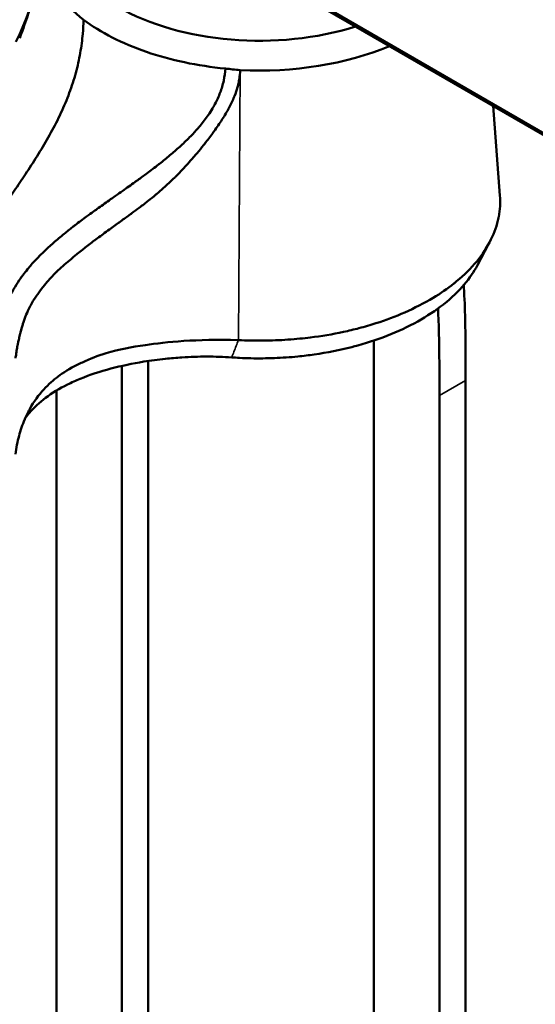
# Model space of a CAD drawing. Header units: millimetres. Extents: x 0 to 4686, y -120 to 1682.
# Tile 546 of 558: x 1953 to 1980, y 934 to 987. Entities that reach past the tile are written whole.
import ezdxf

# ---------------------------------------------------------------- set-up
doc = ezdxf.new("R2010")
doc.units = ezdxf.units.MM
doc.header["$LTSCALE"] = 2
doc.layers.add('Sichtbar (ISO)', color=7, linetype='Continuous', lineweight=50)
doc.layers.add('Sichtbar schmal (ISO)', color=7, linetype='Continuous', lineweight=35)

msp = doc.modelspace()

# ---------------------------------------------------------------- linework, layer by layer
at = {"layer": 'Sichtbar (ISO)'}
for p, q in [((1930.1216, 1010.089), (2017.2339, 959.7947)), ((2018.7807, 958.7934), (1959.8414, 992.8221)), ((1978.0973, 982.282), (1978.4667, 977.459)), ((1958.0469, 976.1027), (1958.0469, 976.1026)), ((1977.8518, 974.8254), (1977.2475, 973.6907)), ((1954.5171, 973.3164), (1954.5171, 973.2951)), ((1958.0527, 968.2593), (1958.0527, 923.6001)), ((1959.4669, 968.5253), (1959.4669, 924.4166)), ((1971.6645, 968.7008), (1971.6645, 913.3016)), ((1976.6142, 967.476), (1976.6142, 912.0768)), ((1954.5171, 966.9269), (1954.5171, 933.1464)), ((1975.2, 911.2603), (1975.2, 966.6595))]:
    msp.add_line(p, q, dxfattribs=at)
for centre, major_axis, start_param, end_param in [((1965.477, 992.0246), (-10.7803, 0), 5.7788665, 8.3565769), ((1965.477, 991.082), (-11.9348, 0), 1.4834921, 2.2002363), ((1965.477, 978.0607), (8, 0), 3.5592448, 3.559274)]:
    msp.add_ellipse(centre, major_axis=major_axis, ratio=0.5773503, start_param=start_param, end_param=end_param, dxfattribs=at)
for points, knots in [([(1953.889, 992.6996), (1953.7887, 992.4544), (1953.712, 992.206), (1953.6062, 991.7048), (1953.5771, 991.4516), (1953.5619, 990.6892), (1953.649, 990.1836), (1954.0132, 989.1905), (1954.2871, 988.7091), (1955.0133, 987.7842), (1955.462, 987.3427), (1955.9862, 986.9345)], [-1.0546655, -1.0546655, -1.0546655, -1.0546655, -0.9230386, -0.9230386, -0.7910244, -0.7910244, -0.5258983, -0.5258983, -0.262161, -0.262161, -0.000012, -0.000012, -0.000012, -0.000012]), ([(1952.3322, 985.7339), (1952.6287, 986.3267), (1952.8688, 986.9115), (1953.0883, 987.5689), (1953.1283, 987.6963), (1953.1653, 987.8211)], [0, 0, 0, 0, 0.2135499, 0.2135499, 0.26617346, 0.26617346, 0.26617346, 0.26617346]), ([(1952.5373, 985.94), (1952.6697, 986.2863), (1952.8025, 986.6551), (1952.933, 987.0557), (1952.9457, 987.0946), (1952.9583, 987.1339), (1952.971, 987.1734), (1953.0067, 987.2853), (1953.0422, 987.3997), (1953.077, 987.5157)], [0.00000008, 0.00000008, 0.00000008, 0.00000008, 0.18228716, 0.18228716, 0.18228716, 0.2, 0.2, 0.2, 0.25011952, 0.25011952, 0.25011952, 0.25011952]), ([(1949.4091, 971.9777), (1949.443, 972.1935), (1949.5336, 972.6306), (1949.7383, 973.3006), (1950.0141, 973.9922), (1950.3611, 974.7079), (1950.7767, 975.451), (1951.2605, 976.2322), (1951.8015, 977.0512), (1952.3892, 977.9162), (1953.009, 978.8358), (1953.635, 979.8098), (1954.2375, 980.837), (1954.7793, 981.8987), (1955.2358, 982.9858), (1955.5853, 984.0712), (1955.8256, 985.142), (1955.9473, 986.0955), (1955.9809, 986.6847), (1955.9862, 986.9345)], [0, 0, 0, 0, 0.05971163, 0.11942328, 0.17913494, 0.23884659, 0.29855824, 0.35826989, 0.41798154, 0.47769319, 0.53740484, 0.5971165, 0.65682815, 0.7165398, 0.77625145, 0.8359631, 0.89567475, 0.9553864, 0.99999587, 0.99999587, 0.99999587, 0.99999587]), ([(1955.9862, 986.9345), (1956.9146, 986.2427), (1958.067, 985.6535), (1960.6891, 984.7511), (1962.1377, 984.4447), (1963.6437, 984.3002)], [-0.91533568, -0.91533568, -0.91533568, -0.91533568, -0.45754236, -0.45754236, -0.00000214, -0.00000214, -0.00000214, -0.00000214]), ([(1960.9328, 978.4489), (1960.9799, 978.4955), (1961.0273, 978.5428), (1961.0749, 978.5909), (1961.186, 978.7032), (1961.2982, 978.8196), (1961.4112, 978.9403), (1961.4773, 979.0108), (1961.5437, 979.0828), (1961.6105, 979.1566), (1961.7148, 979.2717), (1961.8203, 979.391), (1961.9279, 979.5159), (1961.9894, 979.5874), (1962.0517, 979.6607), (1962.1144, 979.7357), (1962.2315, 979.8756), (1962.3502, 980.0213), (1962.4694, 980.1718), (1962.5095, 980.2224), (1962.5496, 980.2735), (1962.5896, 980.325), (1962.7324, 980.5086), (1962.874, 980.6965), (1963.0072, 980.8798), (1963.0178, 980.8945), (1963.0284, 980.9092), (1963.039, 980.9238), (1963.1904, 981.1333), (1963.3307, 981.3368), (1963.4579, 981.5339), (1963.4638, 981.5429), (1963.4696, 981.5519), (1963.4753, 981.5609), (1963.6092, 981.7695), (1963.7282, 981.9709), (1963.8316, 982.1636), (1963.8368, 982.1733), (1963.842, 982.1831), (1963.8472, 982.1928), (1963.9542, 982.3943), (1964.0438, 982.5861), (1964.1183, 982.769), (1964.1248, 982.785), (1964.1311, 982.8009), (1964.1374, 982.8167), (1964.2029, 982.9823), (1964.256, 983.1405), (1964.298, 983.292), (1964.3175, 983.362), (1964.3346, 983.4307), (1964.3496, 983.4981), (1964.3701, 983.5905), (1964.3867, 983.6806), (1964.3999, 983.7691), (1964.4217, 983.915), (1964.4343, 984.0564), (1964.4361, 984.1911)], [0.70721862, 0.70721862, 0.70721862, 0.70721862, 0.71564196, 0.71564196, 0.71564196, 0.73529412, 0.73529412, 0.73529412, 0.7467869, 0.7467869, 0.7467869, 0.76470588, 0.76470588, 0.76470588, 0.77496563, 0.77496563, 0.77496563, 0.79411765, 0.79411765, 0.79411765, 0.80055953, 0.80055953, 0.80055953, 0.82352941, 0.82352941, 0.82352941, 0.8253687, 0.8253687, 0.8253687, 0.85173466, 0.85173466, 0.85173466, 0.85294118, 0.85294118, 0.85294118, 0.88093216, 0.88093216, 0.88093216, 0.88235294, 0.88235294, 0.88235294, 0.91176471, 0.91176471, 0.91176471, 0.9143319, 0.9143319, 0.9143319, 0.94117647, 0.94117647, 0.94117647, 0.95358564, 0.95358564, 0.95358564, 0.97058824, 0.97058824, 0.97058824, 0.99862658, 0.99862658, 0.99862658, 0.99862658]), ([(1963.6437, 984.3002), (1963.631, 984.0813), (1963.6001, 983.8628), (1963.553, 983.6468), (1963.5293, 983.5378), (1963.5014, 983.4294), (1963.4695, 983.3218), (1963.4381, 983.216), (1963.4029, 983.111), (1963.3639, 983.0067), (1963.2852, 982.7961), (1963.1911, 982.5884), (1963.0825, 982.3845), (1963.0411, 982.3068), (1962.9976, 982.2296), (1962.9521, 982.153), (1962.8782, 982.0286), (1962.7991, 981.9058), (1962.7154, 981.7846), (1962.5802, 981.5888), (1962.4332, 981.3974), (1962.2766, 981.2103)], [0, 0, 0, 0, 0.03691546, 0.03691546, 0.03691546, 0.05554212, 0.05554212, 0.05554212, 0.07383093, 0.07383093, 0.07383093, 0.1107464, 0.1107464, 0.1107464, 0.1248122, 0.1248122, 0.1248122, 0.14766187, 0.14766187, 0.14766187, 0.18457734, 0.18457734, 0.18457734, 0.18457734]), ([(1964.4363, 984.2109), (1964.3026, 984.2289), (1964.1689, 984.2414), (1963.9047, 984.2689), (1963.7739, 984.2839), (1963.6437, 984.3002)], [0.000380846, 0.000380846, 0.000380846, 0.000380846, 0.040788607, 0.040788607, 0.080519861, 0.080519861, 0.080519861, 0.080519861]), ([(1962.2766, 981.2103), (1962.2384, 981.1647), (1962.1996, 981.1193), (1962.1603, 981.0741), (1962.0384, 980.9342), (1961.9112, 980.7966), (1961.7795, 980.6611), (1961.6052, 980.4818), (1961.4228, 980.306), (1961.2337, 980.1327), (1961.2156, 980.1161), (1961.1974, 980.0995), (1961.1791, 980.083), (1961.007, 979.9267), (1960.8296, 979.7725), (1960.6487, 979.6208), (1960.4631, 979.4651), (1960.2738, 979.312), (1960.0814, 979.1609), (1960.0665, 979.1492), (1960.0515, 979.1375), (1960.0366, 979.1258), (1959.8288, 978.9632), (1959.6175, 978.803), (1959.4041, 978.6445), (1959.2414, 978.5237), (1959.0774, 978.4039), (1958.9124, 978.2848), (1958.8611, 978.2477), (1958.8096, 978.2107), (1958.7581, 978.1737), (1958.541, 978.018), (1958.3225, 977.8632), (1958.1035, 977.7088), (1957.9735, 977.6171), (1957.8434, 977.5256), (1957.7134, 977.4341), (1957.6242, 977.3714), (1957.5352, 977.3088), (1957.4463, 977.2461), (1957.2277, 977.092), (1957.0101, 976.938), (1956.7943, 976.7836), (1956.7049, 976.7196), (1956.6158, 976.6556), (1956.5271, 976.5914), (1956.4016, 976.5008), (1956.277, 976.41), (1956.1536, 976.3192), (1955.9429, 976.1641), (1955.7358, 976.009), (1955.5326, 975.8531), (1955.4856, 975.817), (1955.4388, 975.7809), (1955.3922, 975.7447), (1955.2376, 975.6246), (1955.0856, 975.5041), (1954.9371, 975.3832), (1954.7438, 975.2259), (1954.5565, 975.068), (1954.3759, 974.9095), (1954.3681, 974.9026), (1954.3602, 974.8957), (1954.3524, 974.8888), (1954.1803, 974.7372), (1954.0143, 974.5851), (1953.8555, 974.4328), (1953.7137, 974.2968), (1953.5776, 974.1607), (1953.4479, 974.0245), (1953.4258, 974.0013), (1953.4038, 973.978), (1953.3821, 973.9547), (1953.2328, 973.7953), (1953.0926, 973.6358), (1952.9617, 973.4766), (1952.8748, 973.3708), (1952.792, 973.2652), (1952.7134, 973.1598), (1952.6736, 973.1066), (1952.635, 973.0535), (1952.5974, 973.0004), (1952.4854, 972.8422), (1952.3827, 972.6847), (1952.2896, 972.5281), (1952.2455, 972.4542), (1952.2036, 972.3804), (1952.1638, 972.3068), (1952.1194, 972.2247), (1952.0776, 972.1429), (1952.0383, 972.0614), (1951.9639, 971.9069), (1951.8987, 971.7535), (1951.842, 971.6016), (1951.8261, 971.559), (1951.8108, 971.5165), (1951.7963, 971.4742), (1951.7589, 971.3653), (1951.7258, 971.2571), (1951.6972, 971.1495), (1951.6574, 970.9999), (1951.626, 970.8512), (1951.6003, 970.7055), (1951.5981, 970.6926), (1951.5958, 970.6797), (1951.5936, 970.6667)], [0.18457734, 0.18457734, 0.18457734, 0.18457734, 0.19358188, 0.19358188, 0.19358188, 0.22149282, 0.22149282, 0.22149282, 0.25840829, 0.25840829, 0.25840829, 0.26194468, 0.26194468, 0.26194468, 0.29532376, 0.29532376, 0.29532376, 0.32957842, 0.32957842, 0.32957842, 0.33223923, 0.33223923, 0.33223923, 0.3691547, 0.3691547, 0.3691547, 0.39730336, 0.39730336, 0.39730336, 0.40607017, 0.40607017, 0.40607017, 0.44298564, 0.44298564, 0.44298564, 0.46488897, 0.46488897, 0.46488897, 0.47990111, 0.47990111, 0.47990111, 0.51681658, 0.51681658, 0.51681658, 0.53210565, 0.53210565, 0.53210565, 0.55373205, 0.55373205, 0.55373205, 0.59064753, 0.59064753, 0.59064753, 0.59918967, 0.59918967, 0.59918967, 0.627563, 0.627563, 0.627563, 0.66447847, 0.66447847, 0.66447847, 0.66608378, 0.66608378, 0.66608378, 0.70139394, 0.70139394, 0.70139394, 0.7329255, 0.7329255, 0.7329255, 0.73830941, 0.73830941, 0.73830941, 0.77522488, 0.77522488, 0.77522488, 0.79975416, 0.79975416, 0.79975416, 0.81214035, 0.81214035, 0.81214035, 0.84905582, 0.84905582, 0.84905582, 0.86650023, 0.86650023, 0.86650023, 0.88597129, 0.88597129, 0.88597129, 0.92288676, 0.92288676, 0.92288676, 0.93322946, 0.93322946, 0.93322946, 0.95980224, 0.95980224, 0.95980224, 0.99671771, 0.99671771, 0.99671771, 0.99999841, 0.99999841, 0.99999841, 0.99999841]), ([(1955.6494, 974.3039), (1955.7382, 974.3754), (1955.8287, 974.4474), (1955.9208, 974.5199), (1955.9511, 974.5437), (1955.9816, 974.5676), (1956.0122, 974.5915), (1956.1915, 974.7316), (1956.3762, 974.8734), (1956.5649, 975.0159), (1956.5741, 975.0228), (1956.5833, 975.0298), (1956.5925, 975.0367), (1956.7908, 975.1863), (1956.9934, 975.3367), (1957.2001, 975.4885), (1957.2101, 975.4959), (1957.2202, 975.5033), (1957.2303, 975.5107), (1957.4273, 975.6551), (1957.6277, 975.8005), (1957.8259, 975.9435), (1957.8542, 975.9639), (1957.8823, 975.9842), (1957.9104, 976.0044), (1958.09, 976.1338), (1958.2668, 976.2605), (1958.4349, 976.3819), (1958.4868, 976.4195), (1958.5379, 976.4564), (1958.5882, 976.493), (1958.7262, 976.5932), (1958.8582, 976.6901), (1958.9853, 976.7847), (1959.0777, 976.8536), (1959.1675, 976.9213), (1959.2554, 976.9886), (1959.3323, 977.0475), (1959.4078, 977.1061), (1959.4825, 977.165), (1959.6228, 977.2756), (1959.7601, 977.3872), (1959.897, 977.5023), (1959.9163, 977.5185), (1959.9355, 977.5348), (1959.9547, 977.5511), (1960.1108, 977.6837), (1960.2667, 977.8213), (1960.4255, 977.9666), (1960.4521, 977.9909), (1960.4788, 978.0155), (1960.5055, 978.0403), (1960.6385, 978.1634), (1960.7735, 978.2919), (1960.9103, 978.4267), (1960.9178, 978.4341), (1960.9253, 978.4415), (1960.9328, 978.4489)], [0.42182284, 0.42182284, 0.42182284, 0.42182284, 0.43638536, 0.43638536, 0.43638536, 0.44117647, 0.44117647, 0.44117647, 0.46922408, 0.46922408, 0.46922408, 0.47058824, 0.47058824, 0.47058824, 0.5, 0.5, 0.5, 0.50143519, 0.50143519, 0.50143519, 0.52941176, 0.52941176, 0.52941176, 0.53339316, 0.53339316, 0.53339316, 0.55882353, 0.55882353, 0.55882353, 0.56668175, 0.56668175, 0.56668175, 0.58823529, 0.58823529, 0.58823529, 0.60392183, 0.60392183, 0.60392183, 0.61764706, 0.61764706, 0.61764706, 0.64343379, 0.64343379, 0.64343379, 0.64705882, 0.64705882, 0.64705882, 0.67647059, 0.67647059, 0.67647059, 0.68139758, 0.68139758, 0.68139758, 0.70588235, 0.70588235, 0.70588235, 0.70721862, 0.70721862, 0.70721862, 0.70721862]), ([(1976.1279, 972.8225), (1976.5386, 973.1617), (1976.9016, 973.522), (1977.2118, 973.8983), (1977.522, 974.2747), (1977.7796, 974.667), (1977.9797, 975.0705), (1978.1707, 975.4558), (1978.309, 975.8516), (1978.3902, 976.2492), (1978.3941, 976.2681), (1978.3978, 976.287), (1978.4014, 976.3059), (1978.4745, 976.6893), (1978.4955, 977.0734), (1978.4653, 977.459)], [0, 0, 0, 0, 0.05555556, 0.05555556, 0.05555556, 0.11111111, 0.11111111, 0.11111111, 0.16414638, 0.16414638, 0.16414638, 0.16666667, 0.16666667, 0.16666667, 0.21776591, 0.21776591, 0.21776591, 0.21776591]), ([(1952.3111, 968.6693), (1952.3237, 968.742), (1952.3364, 968.8181), (1952.3484, 968.8992), (1952.3534, 968.9328), (1952.3583, 968.9673), (1952.3633, 969.0023), (1952.3703, 969.0519), (1952.3777, 969.1028), (1952.3861, 969.1542), (1952.4004, 969.242), (1952.4176, 969.3314), (1952.4367, 969.4271), (1952.442, 969.4533), (1952.4474, 969.4799), (1952.4529, 969.5071), (1952.4676, 969.5791), (1952.4834, 969.6545), (1952.5011, 969.7339), (1952.5206, 969.8217), (1952.5423, 969.9142), (1952.5669, 970.0123), (1952.573, 970.0363), (1952.5792, 970.0607), (1952.5856, 970.0854), (1952.6182, 970.2108), (1952.6556, 970.3451), (1952.7004, 970.4878), (1952.704, 970.4991), (1952.7075, 970.5104), (1952.7112, 970.5217), (1952.7536, 970.6544), (1952.8023, 970.7942), (1952.8607, 970.942), (1952.8721, 970.9708), (1952.8838, 970.9999), (1952.8959, 971.0293), (1952.9513, 971.1635), (1953.0145, 971.3033), (1953.0868, 971.444), (1953.102, 971.4736), (1953.1176, 971.5032), (1953.1336, 971.5329), (1953.2103, 971.6751), (1953.2964, 971.8174), (1953.3877, 971.9567), (1953.4037, 971.9812), (1953.4199, 972.0056), (1953.4362, 972.0298), (1953.5321, 972.1725), (1953.6326, 972.3115), (1953.7351, 972.4442), (1953.7569, 972.4723), (1953.7788, 972.5002), (1953.8007, 972.5278), (1953.8999, 972.6524), (1954.0011, 972.7718), (1954.1062, 972.8888), (1954.1482, 972.9356), (1954.1908, 972.982), (1954.2341, 973.0281), (1954.3232, 973.123), (1954.4154, 973.2168), (1954.5114, 973.3108), (1954.5853, 973.3832), (1954.6616, 973.4556), (1954.7402, 973.5281), (1954.8133, 973.5956), (1954.8885, 973.6632), (1954.9655, 973.7309), (1955.0765, 973.8284), (1955.1913, 973.9264), (1955.3094, 974.0251), (1955.3615, 974.0686), (1955.4143, 974.1123), (1955.4677, 974.1562), (1955.5275, 974.2052), (1955.588, 974.2544), (1955.6494, 974.3039)], [0, 0, 0, 0, 0.02941176, 0.02941176, 0.02941176, 0.04159006, 0.04159006, 0.04159006, 0.05882353, 0.05882353, 0.05882353, 0.08823529, 0.08823529, 0.08823529, 0.09629002, 0.09629002, 0.09629002, 0.11764706, 0.11764706, 0.11764706, 0.1412726, 0.1412726, 0.1412726, 0.14705882, 0.14705882, 0.14705882, 0.17647059, 0.17647059, 0.17647059, 0.17878707, 0.17878707, 0.17878707, 0.20588235, 0.20588235, 0.20588235, 0.21115837, 0.21115837, 0.21115837, 0.23529412, 0.23529412, 0.23529412, 0.24037225, 0.24037225, 0.24037225, 0.26470588, 0.26470588, 0.26470588, 0.26898276, 0.26898276, 0.26898276, 0.29411765, 0.29411765, 0.29411765, 0.29945139, 0.29945139, 0.29945139, 0.32352941, 0.32352941, 0.32352941, 0.33314992, 0.33314992, 0.33314992, 0.35294118, 0.35294118, 0.35294118, 0.36817685, 0.36817685, 0.36817685, 0.38235294, 0.38235294, 0.38235294, 0.40276211, 0.40276211, 0.40276211, 0.41176471, 0.41176471, 0.41176471, 0.42182284, 0.42182284, 0.42182284, 0.42182284]), ([(1963.9856, 968.7193), (1964.1254, 968.7102), (1964.2657, 968.7011), (1964.4039, 968.6938), (1964.6121, 968.6827), (1964.8154, 968.6755), (1965.0191, 968.6713), (1965.4453, 968.6624), (1965.8732, 968.6664), (1966.2868, 968.6823), (1966.7175, 968.6988), (1967.1398, 968.7277), (1967.5545, 968.7685), (1967.8548, 968.798), (1968.1511, 968.8337), (1968.444, 968.8756), (1969.1414, 968.9753), (1969.8186, 969.1096), (1970.4735, 969.2778), (1970.5052, 969.2859), (1970.5369, 969.2941), (1970.5685, 969.3025), (1971.1896, 969.4657), (1971.7897, 969.6601), (1972.3563, 969.881), (1972.9517, 970.1132), (1973.5103, 970.3741), (1974.0258, 970.6606), (1974.535, 970.9435), (1975.0022, 971.2514), (1975.4199, 971.5812), (1975.4251, 971.5853), (1975.4303, 971.5895), (1975.4356, 971.5936), (1975.8572, 971.9281), (1976.2278, 972.2853), (1976.5411, 972.6568), (1976.8236, 972.9917), (1977.0598, 973.3382), (1977.2475, 973.6907)], [0.00000194, 0.00000194, 0.00000194, 0.00000194, 0.00736526, 0.00736526, 0.00736526, 0.01845569, 0.01845569, 0.01845569, 0.04166667, 0.04166667, 0.04166667, 0.06583353, 0.06583353, 0.06583353, 0.08333333, 0.08333333, 0.08333333, 0.125, 0.125, 0.125, 0.12701757, 0.12701757, 0.12701757, 0.16666667, 0.16666667, 0.16666667, 0.20833333, 0.20833333, 0.20833333, 0.24948381, 0.24948381, 0.24948381, 0.25, 0.25, 0.25, 0.29166667, 0.29166667, 0.29166667, 0.32924318, 0.32924318, 0.32924318, 0.32924318]), ([(1976.1279, 972.8225), (1976.0782, 972.7816), (1976.0279, 972.741), (1975.9768, 972.7007), (1975.6392, 972.4341), (1975.2702, 972.18), (1974.858, 971.9325), (1974.3835, 971.6475), (1973.8474, 971.3744), (1973.3304, 971.1482), (1972.8133, 970.9221), (1972.3208, 970.7376), (1971.7726, 970.5615), (1971.4798, 970.4675), (1971.1706, 970.3773), (1970.8542, 970.2944), (1970.5783, 970.2222), (1970.297, 970.1555), (1970.0178, 970.0955), (1969.4185, 969.9668), (1968.829, 969.8664), (1968.2252, 969.7914), (1968.0417, 969.7686), (1967.8569, 969.7481), (1967.6703, 969.7298), (1967.2429, 969.688), (1966.8065, 969.6578), (1966.3561, 969.6402), (1965.9107, 969.6228), (1965.4595, 969.6183), (1964.989, 969.6287), (1964.7759, 969.6334), (1964.5587, 969.6412), (1964.3435, 969.6504)], [0, 0, 0, 0, 0.0187626, 0.0187626, 0.0187626, 0.1428571, 0.1428571, 0.1428571, 0.2857143, 0.2857143, 0.2857143, 0.4285714, 0.4285714, 0.4285714, 0.5048675, 0.5048675, 0.5048675, 0.5714286, 0.5714286, 0.5714286, 0.7142857, 0.7142857, 0.7142857, 0.7576924, 0.7576924, 0.7576924, 0.8571429, 0.8571429, 0.8571429, 0.9554762, 0.9554762, 0.9554762, 1, 1, 1, 1]), ([(1976.6142, 967.476), (1976.6142, 968.5661), (1976.6142, 969.6567), (1976.5885, 970.7611), (1976.5752, 971.3307), (1976.5551, 971.904), (1976.5206, 972.4849), (1976.5179, 972.5308), (1976.5151, 972.5767), (1976.5122, 972.6228)], [0, 0, 0, 0, 0.063599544, 0.063599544, 0.063599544, 0.096404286, 0.096404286, 0.096404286, 0.098997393, 0.098997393, 0.098997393, 0.098997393]), ([(1975.1236, 971.3569), (1975.1478, 970.8822), (1975.1633, 970.4121), (1975.1742, 969.9446), (1975.2, 968.8402), (1975.2, 967.7496), (1975.2, 966.6595)], [0.909472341, 0.909472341, 0.909472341, 0.909472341, 0.936400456, 0.936400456, 0.936400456, 1, 1, 1, 1]), ([(1964.3435, 969.6504), (1962.0504, 969.7159), (1960.4558, 969.5523), (1958.5874, 969.2757), (1957.8883, 969.1603), (1956.7545, 968.8075), (1956.3298, 968.6332), (1955.8248, 968.408), (1955.7302, 968.3644), (1955.231, 968.121), (1954.8992, 967.9022), (1954.1155, 967.3153), (1953.5399, 966.7795), (1952.9779, 965.7471), (1952.8896, 965.5633), (1952.6846, 965.0827), (1952.5832, 964.7845), (1952.4595, 964.3263), (1952.4221, 964.1653), (1952.356, 963.8288), (1952.3294, 963.6597), (1952.3074, 963.4913)], [-2.1636027, -2.1636027, -2.1636027, -2.1636027, -1.6462644, -1.6462644, -1.3096025, -1.3096025, -1.08664, -1.08664, -1.0339594, -1.0339594, -0.8030686, -0.8030686, -0.3919715, -0.3919715, -0.3035658, -0.3035658, -0.1607849, -0.1607849, -0.0834602, -0.0834602, -0.0000056, -0.0000056, -0.0000056, -0.0000056]), ([(1952.851, 965.4707), (1952.9204, 965.5593), (1952.9933, 965.6469), (1953.3187, 966.0147), (1953.6055, 966.2836), (1954.2922, 966.8033), (1954.6844, 967.0405), (1955.3407, 967.366), (1955.5704, 967.4689), (1956.8407, 967.9866), (1958.0229, 968.2925), (1959.6222, 968.5519), (1960.013, 968.6037), (1960.701, 968.6756), (1960.9984, 968.7005), (1961.7422, 968.7473), (1962.1925, 968.7619), (1963.0897, 968.7623), (1963.5391, 968.7484), (1963.9855, 968.7193)], [-1.3283268, -1.3283268, -1.3283268, -1.3283268, -1.2791215, -1.2791215, -1.1190362, -1.1190362, -0.9474723, -0.9474723, -0.8605698, -0.8605698, -0.4813393, -0.4813393, -0.3606483, -0.3606483, -0.2699913, -0.2699913, -0.1347922, -0.1347922, -0.0000292, -0.0000292, -0.0000292, -0.0000292])]:
    msp.add_open_spline(points, degree=3, knots=knots, dxfattribs=at)
msp.add_open_spline([(1971.6645, 968.7008), (1971.6641, 969.0102), (1971.6638, 969.3197), (1971.6628, 969.6295)], degree=3, dxfattribs=at)
at = {"layer": 'Sichtbar schmal (ISO)'}
for p, q in [((1964.436, 984.2096), (1964.3435, 969.6504)), ((1976.6142, 967.476), (1975.2, 966.6595))]:
    msp.add_line(p, q, dxfattribs=at)
msp.add_open_spline([(1963.9855, 968.7193), (1964.0251, 968.8213), (1964.1045, 969.0266), (1964.2242, 969.3373), (1964.3036, 969.5458), (1964.3435, 969.6504)], degree=3, knots=[0, 0, 0, 0, 0.3333365, 0.6666669, 1, 1, 1, 1], dxfattribs=at)

doc.saveas('drawing.dxf')
